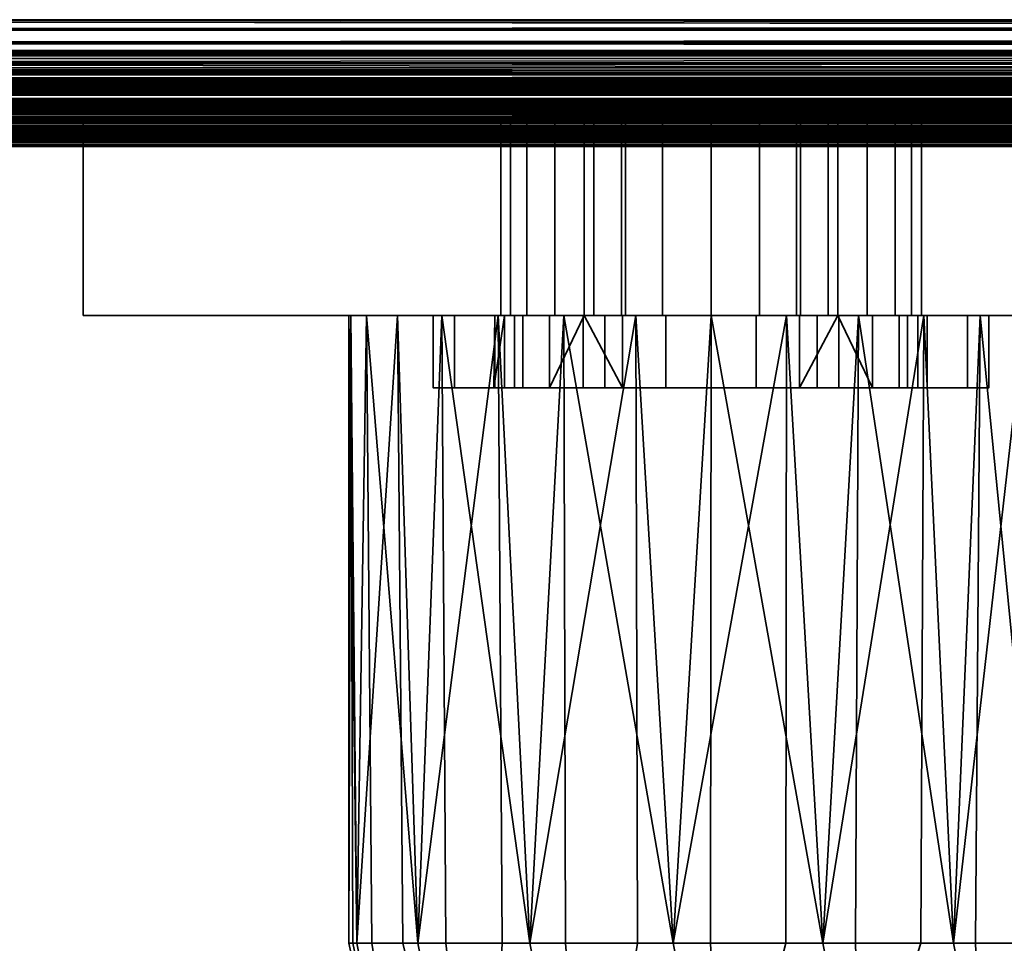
# Model space of a CAD drawing. Header units: millimetres. Extents: x -625 to 3625, y -115 to 71.
# Tile 383 of 656: x 1052 to 1093, y -83 to -45. Entities that reach past the tile are written whole.
import ezdxf

# ---------------------------------------------------------------- set-up
doc = ezdxf.new("R2010")
doc.units = ezdxf.units.MM
doc.layers.add('152', color=7, linetype='Continuous', true_color=0xffffff)

# ---------------------------------------------------------------- blocks, each defined once
blk = doc.blocks.new('UG_SURFACE_083')
at = {"layer": '152', "color": 43, "linetype": 'Continuous', "lineweight": 35}
for points in [[(1016, -49, 2017), (1984, -49, 2017), (1984, 0, 2017), (1016, 0, 2017)], [(1016, -47), (1016, -2), (1984, -2), (1984, -47)], [(1016, -49, 2), (1016, -47), (1984, -47), (1984, -49, 2)], [(1016, -49, 2017), (1055, -49, 1186.5), (1081, -49, 1190)], [(1081, -49, 1190), (1107, -49, 1186.5), (1984, -49, 2017), (1016, -49, 2017)], [(1016, -49, 2), (1081, -49, 948), (1055, -49, 951.5)], [(1055, -49, 951.5), (1055, -49, 1186.5), (1016, -49, 2017), (1016, -49, 2)], [(1107, -49, 951.5), (1081, -49, 948), (1016, -49, 2), (1984, -49, 2)], [(1055, -49, 1186.5), (1055, -57, 1186.5), (1081, -57, 1190), (1081, -49, 1190)], [(1055, -49, 951.5), (1055, -57, 951.5), (1055, -57, 1186.5), (1055, -49, 1186.5)], [(1081, -49, 948), (1081, -57, 948), (1055, -57, 951.5), (1055, -49, 951.5)], [(1072.289, -49, 1011.173), (1072.289, -57, 1011.173), (1073.367, -57, 1007.721), (1073.367, -49, 1007.721)], [(1072.699, -49, 1014.767), (1072.699, -57, 1014.767), (1072.289, -57, 1011.173), (1072.289, -49, 1011.173)], [(1086.25, -49, 1005), (1072.289, -49, 1011.173), (1073.367, -49, 1007.721), (1075.75, -49, 1005)], [(1072.699, -49, 1014.767), (1072.289, -49, 1011.173), (1086.25, -49, 1005)], [(1074.527, -49, 1017.888), (1074.527, -57, 1017.888), (1072.699, -57, 1014.767), (1072.699, -49, 1014.767)], [(1086.25, -49, 1005), (1077.461, -49, 1020.002), (1074.527, -49, 1017.888), (1072.699, -49, 1014.767)], [(1073.367, -49, 1007.721), (1073.367, -57, 1007.721), (1075.75, -57, 1005), (1075.75, -49, 1005)], [(1077.461, -49, 1020.002), (1077.461, -57, 1020.002), (1074.527, -57, 1017.888), (1074.527, -49, 1017.888)], [(1075.75, -49, 1005), (1075.75, -57, 1005), (1075.75, -57, 1004.69)], [(1075.75, -57, 1004.69), (1075.75, -57, 992.5), (1075.75, -49, 992.5), (1075.75, -49, 1005)], [(1075.75, -49, 992.5), (1075.75, -57, 992.5), (1076.15, -57, 990.491), (1076.15, -49, 990.491)], [(1086.25, -49, 992.5), (1075.75, -49, 992.5), (1076.15, -49, 990.491), (1077.288, -49, 988.788)], [(1086.25, -49, 992.5), (1086.25, -49, 1005), (1075.75, -49, 1005), (1075.75, -49, 992.5)], [(1076.15, -49, 990.491), (1076.15, -57, 990.491), (1077.288, -57, 988.788), (1077.288, -49, 988.788)], [(1077.288, -49, 988.788), (1077.288, -57, 988.788), (1078.991, -57, 987.65), (1078.991, -49, 987.65)], [(1084.712, -49, 988.788), (1077.288, -49, 988.788), (1078.991, -49, 987.65)], [(1084.712, -49, 988.788), (1085.85, -49, 990.491), (1086.25, -49, 992.5), (1077.288, -49, 988.788)], [(1081, -49, 1020.75), (1081, -57, 1020.75), (1077.461, -57, 1020.002), (1077.461, -49, 1020.002)], [(1086.25, -49, 1005), (1084.539, -49, 1020.002), (1081, -49, 1020.75), (1077.461, -49, 1020.002)], [(1078.991, -49, 987.65), (1078.991, -57, 987.65), (1081, -57, 987.25), (1081, -49, 987.25)], [(1078.991, -49, 987.65), (1081, -49, 987.25), (1083.009, -49, 987.65), (1084.712, -49, 988.788)], [(1081, -49, 1190), (1081, -57, 1190), (1107, -57, 1186.5), (1107, -49, 1186.5)], [(1107, -49, 951.5), (1107, -57, 951.5), (1081, -57, 948), (1081, -49, 948)], [(1081, -49, 987.25), (1081, -57, 987.25), (1083.009, -57, 987.65), (1083.009, -49, 987.65)], [(1084.539, -49, 1020.002), (1084.539, -57, 1020.002), (1081, -57, 1020.75), (1081, -49, 1020.75)], [(1083.009, -49, 987.65), (1083.009, -57, 987.65), (1084.712, -57, 988.788), (1084.712, -49, 988.788)], [(1087.473, -49, 1017.888), (1087.473, -57, 1017.888), (1084.539, -57, 1020.002), (1084.539, -49, 1020.002)], [(1089.301, -49, 1014.767), (1087.473, -49, 1017.888), (1084.539, -49, 1020.002), (1086.25, -49, 1005)], [(1084.712, -49, 988.788), (1084.712, -57, 988.788), (1085.85, -57, 990.491), (1085.85, -49, 990.491)], [(1085.85, -49, 990.491), (1085.85, -57, 990.491), (1086.25, -57, 992.5), (1086.25, -49, 992.5)], [(1086.25, -49, 1005), (1086.25, -49, 992.5), (1086.25, -57, 992.5), (1086.25, -57, 1004.69)], [(1086.25, -57, 1004.69), (1086.25, -57, 1005), (1086.25, -49, 1005)], [(1086.25, -49, 1005), (1086.25, -57, 1005), (1088.632, -57, 1007.721), (1088.632, -49, 1007.721)], [(1086.25, -49, 1005), (1088.632, -49, 1007.721), (1089.711, -49, 1011.173), (1089.301, -49, 1014.767)], [(1089.301, -49, 1014.767), (1089.301, -57, 1014.767), (1087.473, -57, 1017.888), (1087.473, -49, 1017.888)], [(1088.632, -49, 1007.721), (1088.632, -57, 1007.721), (1089.711, -57, 1011.173), (1089.711, -49, 1011.173)], [(1089.711, -49, 1011.173), (1089.711, -57, 1011.173), (1089.301, -57, 1014.767), (1089.301, -49, 1014.767)], [(1055, -57, 951.5), (1069.5, -57, 993.5), (1069.5, -57, 1014.5)], [(1055, -57, 951.5), (1066.734, -57, 1099.365), (1066, -57, 1104)], [(1055, -57, 951.5), (1070.375, -57, 989.099), (1069.5, -57, 993.5)], [(1066, -57, 1104), (1066.082, -57, 1105.568), (1055, -57, 1186.5), (1055, -57, 951.5)], [(1055, -57, 951.5), (1072.868, -57, 985.368), (1070.375, -57, 989.099)], [(1081, -57, 1190), (1055, -57, 1186.5), (1077.881, -57, 1118.672)], [(1055, -57, 1186.5), (1068.01, -57, 1111.5), (1072.183, -57, 1116.135)], [(1055, -57, 951.5), (1069.853, -57, 1093.963), (1066.734, -57, 1099.365)], [(1055, -57, 951.5), (1076.599, -57, 982.875), (1072.868, -57, 985.368)], [(1072.183, -57, 1116.135), (1077.881, -57, 1118.672), (1055, -57, 1186.5)], [(1055, -57, 951.5), (1074.899, -57, 1090.297), (1069.853, -57, 1093.963)], [(1055, -57, 951.5), (1081, -57, 948), (1081, -57, 982), (1076.599, -57, 982.875)], [(1069.5, -57, 1014.5), (1081, -57, 1089), (1074.899, -57, 1090.297), (1055, -57, 951.5)], [(1066.082, -57, 1105.568), (1068.01, -57, 1111.5), (1055, -57, 1186.5)], [(1066, -57, 1104), (1066.734, -57, 1099.365), (1066.328, -83, 1100.881)], [(1066.082, -57, 1105.568), (1066, -57, 1104), (1066, -83, 1104)], [(1066, -83, 1104), (1066.164, -83, 1105.559), (1066.082, -57, 1105.568)], [(1066.328, -83, 1100.881), (1066, -83, 1104), (1066, -57, 1104)], [(1068.01, -57, 1111.5), (1066.082, -57, 1105.568), (1066.328, -83, 1107.119)], [(1066.082, -57, 1105.568), (1066.164, -83, 1105.559), (1066.328, -83, 1107.119)], [(1066.734, -57, 1099.365), (1066.959, -83, 1099.465), (1066.328, -83, 1100.881)], [(1066.328, -83, 1107.119), (1068.234, -83, 1111.4), (1068.01, -57, 1111.5)], [(1066.734, -57, 1099.365), (1069.853, -57, 1093.963), (1068.865, -83, 1095.183)], [(1068.865, -83, 1095.183), (1066.959, -83, 1099.465), (1066.734, -57, 1099.365)], [(1072.183, -57, 1116.135), (1068.01, -57, 1111.5), (1068.865, -83, 1112.817)], [(1068.01, -57, 1111.5), (1068.234, -83, 1111.4), (1068.865, -83, 1112.817)], [(1069.853, -57, 1093.963), (1070.017, -83, 1094.146), (1068.865, -83, 1095.183)], [(1068.865, -83, 1112.817), (1072.348, -83, 1115.953), (1072.183, -57, 1116.135)], [(1081, -57, 1089), (1069.5, -57, 1014.5), (1070.375, -57, 1018.901)], [(1069.5, -57, 1014.5), (1069.5, -60, 1014.5), (1070.375, -60, 1018.901), (1070.375, -57, 1018.901)], [(1069.5, -57, 993.5), (1069.5, -60, 993.5), (1069.5, -60, 1014.5), (1069.5, -57, 1014.5)], [(1070.375, -57, 989.099), (1070.375, -60, 989.099), (1069.5, -60, 993.5), (1069.5, -57, 993.5)], [(1069.853, -57, 1093.963), (1074.899, -57, 1090.297), (1073.5, -83, 1091.01)], [(1073.5, -83, 1091.01), (1070.017, -83, 1094.146), (1069.853, -57, 1093.963)], [(1070.375, -57, 1018.901), (1072.868, -57, 1022.632), (1081, -57, 1089)], [(1070.375, -57, 1018.901), (1070.375, -60, 1018.901), (1072.868, -60, 1022.632), (1072.868, -57, 1022.632)], [(1072.868, -57, 985.368), (1072.868, -60, 985.368), (1070.375, -60, 989.099), (1070.375, -57, 989.099)], [(1072.441, -57, 1009.219), (1072.049, -57, 1012.941), (1072, -60, 1012)], [(1072.049, -57, 1012.941), (1072.049, -60, 1012.941), (1072, -60, 1012)], [(1072, -60, 1012), (1072.441, -60, 1009.219), (1072.441, -57, 1009.219)], [(1073.206, -57, 1016.5), (1073.206, -60, 1016.5), (1072.049, -60, 1012.941), (1072.049, -57, 1012.941)], [(1072.049, -57, 1012.941), (1072.289, -57, 1011.173), (1072.699, -57, 1014.767)], [(1072.699, -57, 1014.767), (1073.206, -57, 1016.5), (1072.049, -57, 1012.941)], [(1072.289, -57, 1011.173), (1072.049, -57, 1012.941), (1072.441, -57, 1009.219)], [(1077.881, -57, 1118.672), (1072.183, -57, 1116.135), (1073.5, -83, 1116.99)], [(1072.183, -57, 1116.135), (1072.348, -83, 1115.953), (1073.5, -83, 1116.99)], [(1072.441, -57, 1009.219), (1073.367, -57, 1007.721), (1072.289, -57, 1011.173)], [(1072.441, -57, 1009.219), (1072.441, -60, 1009.219), (1074.312, -60, 1005.978), (1074.312, -57, 1005.978)], [(1073.367, -57, 1007.721), (1072.441, -57, 1009.219), (1074.312, -57, 1005.978)], [(1073.206, -57, 1016.5), (1072.699, -57, 1014.767), (1074.527, -57, 1017.888)], [(1081, -57, 1089), (1072.868, -57, 1022.632), (1076.599, -57, 1025.125)], [(1072.868, -57, 1022.632), (1072.868, -60, 1022.632), (1076.599, -60, 1025.125), (1076.599, -57, 1025.125)], [(1076.599, -57, 982.875), (1076.599, -60, 982.875), (1072.868, -60, 985.368), (1072.868, -57, 985.368)], [(1075.71, -57, 1019.281), (1075.71, -60, 1019.281), (1073.206, -60, 1016.5), (1073.206, -57, 1016.5)], [(1074.527, -57, 1017.888), (1075.71, -57, 1019.281), (1073.206, -57, 1016.5)], [(1074.312, -57, 1005.978), (1075.75, -57, 1004.69), (1075.75, -57, 1005), (1073.367, -57, 1007.721)], [(1074.899, -57, 1090.297), (1074.975, -83, 1090.53), (1073.5, -83, 1091.01)], [(1073.5, -83, 1116.99), (1077.957, -83, 1118.439), (1077.881, -57, 1118.672)], [(1074.312, -60, 1005.978), (1077.339, -60, 1003.778), (1075.75, -57, 1004.69)], [(1075.75, -57, 1004.69), (1074.312, -57, 1005.978), (1074.312, -60, 1005.978)], [(1075.71, -57, 1019.281), (1074.527, -57, 1017.888), (1077.461, -57, 1020.002)], [(1074.899, -57, 1090.297), (1081, -57, 1089), (1079.432, -83, 1089.082)], [(1079.432, -83, 1089.082), (1074.975, -83, 1090.53), (1074.899, -57, 1090.297)], [(1079.129, -57, 1020.803), (1079.129, -60, 1020.803), (1075.71, -60, 1019.281), (1075.71, -57, 1019.281)], [(1077.461, -57, 1020.002), (1079.129, -57, 1020.803), (1075.71, -57, 1019.281)], [(1077.339, -60, 1003.778), (1077.339, -57, 1003.778), (1075.75, -57, 1004.69)], [(1075.75, -57, 992.5), (1081, -57, 987.25), (1078.991, -57, 987.65), (1077.288, -57, 988.788)], [(1077.288, -57, 988.788), (1076.15, -57, 990.491), (1075.75, -57, 992.5)], [(1075.75, -57, 992.5), (1075.75, -57, 1004.69), (1077.339, -57, 1003.778)], [(1075.75, -57, 992.5), (1077.339, -57, 1003.778), (1081, -57, 1003), (1081, -57, 987.25)], [(1076.599, -57, 1025.125), (1081, -57, 1026), (1081, -57, 1089)], [(1076.599, -57, 1025.125), (1076.599, -60, 1025.125), (1081, -60, 1026), (1081, -57, 1026)], [(1081, -57, 982), (1081, -60, 982), (1076.599, -60, 982.875), (1076.599, -57, 982.875)], [(1077.339, -57, 1003.778), (1077.339, -60, 1003.778), (1081, -60, 1003), (1081, -57, 1003)], [(1079.129, -57, 1020.803), (1077.461, -57, 1020.002), (1081, -57, 1020.75)], [(1077.881, -57, 1118.672), (1084.119, -57, 1118.672), (1107, -57, 1186.5), (1081, -57, 1190)], [(1084.119, -57, 1118.672), (1077.881, -57, 1118.672), (1079.432, -83, 1118.918)], [(1077.881, -57, 1118.672), (1077.957, -83, 1118.439), (1079.432, -83, 1118.918)], [(1082.871, -57, 1020.803), (1082.871, -60, 1020.803), (1079.129, -60, 1020.803), (1079.129, -57, 1020.803)], [(1081, -57, 1020.75), (1082.871, -57, 1020.803), (1079.129, -57, 1020.803)], [(1081, -57, 1089), (1080.974, -83, 1089.244), (1079.432, -83, 1089.082)], [(1079.432, -83, 1118.918), (1084.093, -83, 1118.428), (1084.119, -57, 1118.672)], [(1085.635, -83, 1089.734), (1080.974, -83, 1089.244), (1081, -57, 1089)], [(1087.101, -57, 1090.297), (1081, -57, 1089), (1081, -57, 1026), (1085.401, -57, 1025.125)], [(1085.401, -57, 982.875), (1081, -57, 982), (1081, -57, 948), (1107, -57, 951.5)], [(1081, -57, 1026), (1081, -60, 1026), (1085.401, -60, 1025.125), (1085.401, -57, 1025.125)], [(1085.401, -57, 982.875), (1085.401, -60, 982.875), (1081, -60, 982), (1081, -57, 982)], [(1081, -57, 1089), (1087.101, -57, 1090.297), (1085.635, -83, 1089.734)], [(1081, -57, 1003), (1081, -60, 1003), (1084.661, -60, 1003.778), (1084.661, -57, 1003.778)], [(1082.871, -57, 1020.803), (1081, -57, 1020.75), (1084.539, -57, 1020.002)], [(1081, -57, 987.25), (1081, -57, 1003), (1084.661, -57, 1003.778), (1086.25, -57, 992.5)], [(1084.712, -57, 988.788), (1083.009, -57, 987.65), (1081, -57, 987.25), (1086.25, -57, 992.5)], [(1086.29, -57, 1019.281), (1086.29, -60, 1019.281), (1082.871, -60, 1020.803), (1082.871, -57, 1020.803)], [(1086.29, -57, 1019.281), (1082.871, -57, 1020.803), (1084.539, -57, 1020.002)], [(1084.119, -57, 1118.672), (1084.093, -83, 1118.428), (1085.635, -83, 1118.266)], [(1107, -57, 1186.5), (1084.119, -57, 1118.672), (1089.817, -57, 1116.135)], [(1089.817, -57, 1116.135), (1084.119, -57, 1118.672), (1085.635, -83, 1118.266)], [(1084.539, -57, 1020.002), (1087.473, -57, 1017.888), (1086.29, -57, 1019.281)], [(1086.25, -57, 1004.69), (1084.661, -60, 1003.778), (1087.688, -60, 1005.978)], [(1086.25, -57, 1004.69), (1084.661, -57, 1003.778), (1084.661, -60, 1003.778)], [(1084.661, -57, 1003.778), (1086.25, -57, 1004.69), (1086.25, -57, 992.5)], [(1086.25, -57, 992.5), (1085.85, -57, 990.491), (1084.712, -57, 988.788)], [(1107, -57, 951.5), (1089.132, -57, 985.368), (1085.401, -57, 982.875)], [(1085.401, -57, 1025.125), (1089.132, -57, 1022.632), (1087.101, -57, 1090.297)], [(1085.401, -57, 1025.125), (1085.401, -60, 1025.125), (1089.132, -60, 1022.632), (1089.132, -57, 1022.632)], [(1089.132, -57, 985.368), (1089.132, -60, 985.368), (1085.401, -60, 982.875), (1085.401, -57, 982.875)], [(1087.101, -57, 1090.297), (1086.978, -83, 1090.51), (1085.635, -83, 1089.734)], [(1085.635, -83, 1118.266), (1089.694, -83, 1115.923), (1089.817, -57, 1116.135)], [(1087.688, -60, 1005.978), (1087.688, -57, 1005.978), (1086.25, -57, 1004.69)], [(1088.632, -57, 1007.721), (1086.25, -57, 1005), (1086.25, -57, 1004.69), (1087.688, -57, 1005.978)], [(1088.794, -57, 1016.5), (1088.794, -60, 1016.5), (1086.29, -60, 1019.281), (1086.29, -57, 1019.281)], [(1088.794, -57, 1016.5), (1086.29, -57, 1019.281), (1087.473, -57, 1017.888)], [(1091.037, -83, 1092.853), (1086.978, -83, 1090.51), (1087.101, -57, 1090.297)], [(1107, -57, 951.5), (1087.101, -57, 1090.297), (1091.625, -57, 1018.901), (1092.5, -57, 1014.5)], [(1087.101, -57, 1090.297), (1089.132, -57, 1022.632), (1091.625, -57, 1018.901)], [(1107, -57, 951.5), (1092.147, -57, 1093.963), (1087.101, -57, 1090.297)], [(1087.101, -57, 1090.297), (1092.147, -57, 1093.963), (1091.037, -83, 1092.853)], [(1087.473, -57, 1017.888), (1089.301, -57, 1014.767), (1088.794, -57, 1016.5)], [(1087.688, -57, 1005.978), (1087.688, -60, 1005.978), (1089.56, -60, 1009.219), (1089.56, -57, 1009.219)], [(1087.688, -57, 1005.978), (1089.56, -57, 1009.219), (1088.632, -57, 1007.721)], [(1089.711, -57, 1011.173), (1088.632, -57, 1007.721), (1089.56, -57, 1009.219)], [(1089.951, -57, 1012.941), (1089.951, -60, 1012.941), (1088.794, -60, 1016.5), (1088.794, -57, 1016.5)], [(1089.951, -57, 1012.941), (1088.794, -57, 1016.5), (1089.301, -57, 1014.767)], [(1091.625, -57, 989.099), (1089.132, -57, 985.368), (1107, -57, 951.5)], [(1089.132, -57, 1022.632), (1089.132, -60, 1022.632), (1091.625, -60, 1018.901), (1091.625, -57, 1018.901)], [(1091.625, -57, 989.099), (1091.625, -60, 989.099), (1089.132, -60, 985.368), (1089.132, -57, 985.368)], [(1089.301, -57, 1014.767), (1089.711, -57, 1011.173), (1089.951, -57, 1012.941)], [(1089.56, -57, 1009.219), (1089.56, -60, 1009.219), (1089.951, -60, 1012.941), (1089.951, -57, 1012.941)], [(1089.56, -57, 1009.219), (1089.951, -57, 1012.941), (1089.711, -57, 1011.173)], [(1089.817, -57, 1116.135), (1089.694, -83, 1115.923), (1091.037, -83, 1115.147)], [(1089.817, -57, 1116.135), (1093.99, -57, 1111.5), (1107, -57, 1186.5)], [(1093.99, -57, 1111.5), (1089.817, -57, 1116.135), (1091.037, -83, 1115.147)], [(1092.147, -57, 1093.963), (1091.949, -83, 1094.107), (1091.037, -83, 1092.853)], [(1091.037, -83, 1115.147), (1093.792, -83, 1111.356), (1093.99, -57, 1111.5)], [(1092.5, -57, 993.5), (1091.625, -57, 989.099), (1107, -57, 951.5)], [(1091.625, -57, 1018.901), (1091.625, -60, 1018.901), (1092.5, -60, 1014.5), (1092.5, -57, 1014.5)], [(1092.5, -57, 993.5), (1092.5, -60, 993.5), (1091.625, -60, 989.099), (1091.625, -57, 989.099)], [(1094.703, -83, 1097.899), (1091.949, -83, 1094.107), (1092.147, -57, 1093.963)], [(1095.266, -57, 1099.365), (1092.147, -57, 1093.963), (1107, -57, 951.5)], [(1092.147, -57, 1093.963), (1095.266, -57, 1099.365), (1094.703, -83, 1097.899)], [(1092.5, -57, 1014.5), (1092.5, -57, 993.5), (1107, -57, 951.5)], [(1092.5, -57, 1014.5), (1092.5, -60, 1014.5), (1092.5, -60, 993.5), (1092.5, -57, 993.5)], [(1069.5, -60, 1014.5), (1069.5, -60, 993.5), (1072.441, -60, 1009.219), (1072, -60, 1012)], [(1072, -60, 1012), (1072.049, -60, 1012.941), (1069.5, -60, 1014.5)], [(1069.5, -60, 993.5), (1074.312, -60, 1005.978), (1072.441, -60, 1009.219)], [(1072.049, -60, 1012.941), (1073.206, -60, 1016.5), (1070.375, -60, 1018.901), (1069.5, -60, 1014.5)], [(1077.339, -60, 1003.778), (1074.312, -60, 1005.978), (1069.5, -60, 993.5), (1070.375, -60, 989.099)], [(1072.868, -60, 1022.632), (1070.375, -60, 1018.901), (1073.206, -60, 1016.5), (1075.71, -60, 1019.281)], [(1081, -60, 1003), (1077.339, -60, 1003.778), (1070.375, -60, 989.099), (1072.868, -60, 985.368)], [(1076.599, -60, 1025.125), (1072.868, -60, 1022.632), (1075.71, -60, 1019.281), (1079.129, -60, 1020.803)], [(1072.868, -60, 985.368), (1076.599, -60, 982.875), (1081, -60, 982), (1081, -60, 1003)], [(1081, -60, 1026), (1076.599, -60, 1025.125), (1079.129, -60, 1020.803)], [(1079.129, -60, 1020.803), (1082.871, -60, 1020.803), (1085.401, -60, 1025.125), (1081, -60, 1026)], [(1081, -60, 1003), (1085.401, -60, 982.875), (1089.132, -60, 985.368)], [(1081, -60, 1003), (1081, -60, 982), (1085.401, -60, 982.875)], [(1089.132, -60, 985.368), (1091.625, -60, 989.099), (1084.661, -60, 1003.778), (1081, -60, 1003)], [(1082.871, -60, 1020.803), (1086.29, -60, 1019.281), (1089.132, -60, 1022.632), (1085.401, -60, 1025.125)], [(1087.688, -60, 1005.978), (1084.661, -60, 1003.778), (1091.625, -60, 989.099), (1092.5, -60, 993.5)], [(1086.29, -60, 1019.281), (1088.794, -60, 1016.5), (1091.625, -60, 1018.901), (1089.132, -60, 1022.632)], [(1089.56, -60, 1009.219), (1087.688, -60, 1005.978), (1092.5, -60, 993.5)], [(1092.5, -60, 1014.5), (1091.625, -60, 1018.901), (1088.794, -60, 1016.5), (1089.951, -60, 1012.941)], [(1092.5, -60, 993.5), (1092.5, -60, 1014.5), (1089.951, -60, 1012.941), (1089.56, -60, 1009.219)], [(1069.348, -98.182, 1100.881), (1069.348, -98.182, 1107.119), (1066, -83, 1104)], [(1069.348, -98.182, 1107.119), (1066.164, -83, 1105.559), (1066, -83, 1104)], [(1066, -83, 1104), (1066.328, -83, 1100.881), (1069.348, -98.182, 1100.881)], [(1069.348, -98.182, 1107.119), (1066.328, -83, 1107.119), (1066.164, -83, 1105.559)], [(1069.348, -98.182, 1100.881), (1066.328, -83, 1100.881), (1066.959, -83, 1099.465)], [(1068.234, -83, 1111.4), (1066.328, -83, 1107.119), (1069.348, -98.182, 1107.119), (1071.692, -97.211, 1112.817)], [(1066.959, -83, 1099.465), (1068.865, -83, 1095.183), (1071.692, -97.211, 1095.183), (1069.348, -98.182, 1100.881)], [(1071.692, -97.211, 1112.817), (1068.865, -83, 1112.817), (1068.234, -83, 1111.4)], [(1071.692, -97.211, 1095.183), (1068.865, -83, 1095.183), (1070.017, -83, 1094.146)], [(1072.348, -83, 1115.953), (1068.865, -83, 1112.817), (1071.692, -97.211, 1112.817)], [(1070.017, -83, 1094.146), (1073.5, -83, 1091.01), (1075.974, -95.437, 1091.01), (1071.692, -97.211, 1095.183)], [(1071.692, -97.211, 1112.817), (1075.974, -95.437, 1116.99), (1073.5, -83, 1116.99), (1072.348, -83, 1115.953)], [(1075.974, -95.437, 1091.01), (1073.5, -83, 1091.01), (1074.975, -83, 1090.53)], [(1077.957, -83, 1118.439), (1073.5, -83, 1116.99), (1075.974, -95.437, 1116.99)], [(1074.975, -83, 1090.53), (1079.432, -83, 1089.082), (1081.454, -93.167, 1089.082), (1075.974, -95.437, 1091.01)], [(1075.974, -95.437, 1116.99), (1081.454, -93.167, 1118.918), (1079.432, -83, 1118.918), (1077.957, -83, 1118.439)], [(1081.454, -93.167, 1089.082), (1079.432, -83, 1089.082), (1080.974, -83, 1089.244)], [(1084.093, -83, 1118.428), (1079.432, -83, 1118.918), (1081.454, -93.167, 1118.918)], [(1080.974, -83, 1089.244), (1085.635, -83, 1089.734), (1087.185, -90.793, 1089.734), (1081.454, -93.167, 1089.082)], [(1081.454, -93.167, 1118.918), (1087.185, -90.793, 1118.266), (1085.635, -83, 1118.266), (1084.093, -83, 1118.428)], [(1087.185, -90.793, 1089.734), (1085.635, -83, 1089.734), (1086.978, -83, 1090.51)], [(1089.694, -83, 1115.923), (1085.635, -83, 1118.266), (1087.185, -90.793, 1118.266)], [(1086.978, -83, 1090.51), (1091.037, -83, 1092.853), (1092.176, -88.726, 1092.853), (1087.185, -90.793, 1089.734)], [(1087.185, -90.793, 1118.266), (1092.176, -88.726, 1115.147), (1091.037, -83, 1115.147), (1089.694, -83, 1115.923)], [(1092.176, -88.726, 1092.853), (1091.037, -83, 1092.853), (1091.949, -83, 1094.107)], [(1093.792, -83, 1111.356), (1091.037, -83, 1115.147), (1092.176, -88.726, 1115.147), (1095.563, -87.323, 1110.101)], [(1091.949, -83, 1094.107), (1094.703, -83, 1097.899), (1095.563, -87.323, 1097.899), (1092.176, -88.726, 1092.853)]]:
    blk.add_3dface(points, dxfattribs=at)
blk = doc.blocks.new('UG_SURFACE_093')
at = {"layer": '152', "color": 41, "linetype": 'Continuous', "lineweight": 35}
for points in [[(2102.25, -49.75, 2135.75), (2102.25, -34.75, 2135.75), (897.75, -34.75, 2135.75), (897.75, -49.75, 2135.75)], [(2032.25, -34.75, 2065.75), (2032.25, -49.75, 2065.75), (967.75, -49.75, 2065.75), (967.75, -34.75, 2065.75)], [(2032.25, -49.75, 2065.75), (2102.25, -49.75, 2135.75), (897.75, -49.75, 2135.75), (967.75, -49.75, 2065.75)]]:
    blk.add_3dface(points, dxfattribs=at)
blk = doc.blocks.new('UG_SURFACE_094')
at = {"layer": '152', "color": 14, "linetype": 'Continuous', "lineweight": 35}
for points in [[(2107.25, -46.75, 2140.75), (2107.25, -31, 2140.75), (892.75, -31, 2140.75), (892.75, -46.75, 2140.75)], [(897.75, -31, 2135.75), (2102.25, -31, 2135.75), (2102.25, -49.75, 2135.75), (897.75, -49.75, 2135.75)], [(2107.25, -46.75, 2140.75), (892.75, -46.75, 2140.75), (892.781, -46.983, 2140.719)], [(892.781, -46.983, 2140.719), (2107.227, -46.987, 2140.727), (2107.25, -46.75, 2140.75)], [(2107.195, -47.321, 2140.695), (892.781, -46.983, 2140.719), (892.855, -47.535, 2140.646)], [(2107.195, -47.321, 2140.695), (2107.227, -46.987, 2140.727), (892.781, -46.983, 2140.719)], [(2107.195, -47.321, 2140.695), (892.855, -47.535, 2140.646), (892.972, -47.822, 2140.528)], [(892.972, -47.822, 2140.528), (2107.028, -47.826, 2140.528), (2107.195, -47.321, 2140.695)], [(2107.028, -47.826, 2140.528), (892.972, -47.822, 2140.528), (893.137, -48.223, 2140.363)], [(2106.954, -48.049, 2140.454), (2107.028, -47.826, 2140.528), (893.137, -48.223, 2140.363)], [(2106.954, -48.049, 2140.454), (893.137, -48.223, 2140.363), (893.431, -48.592, 2140.069)], [(893.431, -48.592, 2140.069), (2106.576, -48.607, 2140.076), (2106.954, -48.049, 2140.454)], [(2106.46, -48.779, 2139.96), (893.431, -48.592, 2140.069), (893.729, -48.967, 2139.771)], [(2106.46, -48.779, 2139.96), (2106.576, -48.607, 2140.076), (893.431, -48.592, 2140.069)], [(2106.46, -48.779, 2139.96), (893.729, -48.967, 2139.771), (894.104, -49.192, 2139.396)], [(894.104, -49.192, 2139.396), (2105.897, -49.206, 2139.397), (2106.46, -48.779, 2139.96)], [(2105.897, -49.206, 2139.397), (894.104, -49.192, 2139.396), (894.743, -49.576, 2138.757)], [(2105.61, -49.424, 2139.11), (2105.897, -49.206, 2139.397), (894.743, -49.576, 2138.757)], [(2105.61, -49.424, 2139.11), (894.743, -49.576, 2138.757), (894.886, -49.601, 2138.614)], [(894.886, -49.601, 2138.614), (2105.107, -49.545, 2138.607), (2105.61, -49.424, 2139.11)], [(2105.107, -49.545, 2138.607), (894.886, -49.601, 2138.614), (895.75, -49.75, 2137.75)], [(895.75, -49.75, 2137.75), (2104.25, -49.75, 2137.75), (2105.107, -49.545, 2138.607)], [(2102.25, -49.75, 2135.75), (2104.25, -49.75, 2137.75), (895.75, -49.75, 2137.75), (897.75, -49.75, 2135.75)]]:
    blk.add_3dface(points, dxfattribs=at)
blk = doc.blocks.new('UG_SURFACE_095')
at = {"layer": '152', "color": 14, "linetype": 'Continuous', "lineweight": 35}
for points in [[(2027.25, -8.5, 2060.75), (2027.25, -46.75, 2060.75), (972.75, -46.75, 2060.75), (972.75, -8.5, 2060.75)], [(2032.25, -49.75, 2065.75), (2032.25, -34.75, 2065.75), (967.75, -34.75, 2065.75), (967.75, -49.75, 2065.75)], [(972.695, -47.321, 2060.805), (2027.25, -46.75, 2060.75), (2027.354, -47.535, 2060.854)], [(972.695, -47.321, 2060.805), (972.75, -46.75, 2060.75), (2027.25, -46.75, 2060.75)], [(972.454, -48.049, 2061.046), (972.602, -47.602, 2060.898), (2027.385, -47.61, 2060.885)], [(972.454, -48.049, 2061.046), (2027.385, -47.61, 2060.885), (2027.637, -48.223, 2061.136)], [(2027.354, -47.535, 2060.854), (972.602, -47.602, 2060.898), (972.695, -47.321, 2060.805)], [(2027.354, -47.535, 2060.854), (2027.385, -47.61, 2060.885), (972.602, -47.602, 2060.898)], [(2027.637, -48.223, 2061.136), (972.229, -48.382, 2061.271), (972.454, -48.049, 2061.046)], [(971.96, -48.779, 2061.54), (972.229, -48.382, 2061.271), (2027.766, -48.386, 2061.266)], [(971.96, -48.779, 2061.54), (2027.766, -48.386, 2061.266), (2028.229, -48.967, 2061.729)], [(2027.637, -48.223, 2061.136), (2027.766, -48.386, 2061.266), (972.229, -48.382, 2061.271)], [(2028.229, -48.967, 2061.729), (971.612, -49.043, 2061.888), (971.96, -48.779, 2061.54)], [(971.11, -49.424, 2062.39), (971.612, -49.043, 2061.888), (2028.38, -49.058, 2061.88)], [(971.11, -49.424, 2062.39), (2028.38, -49.058, 2061.88), (2029.166, -49.53, 2062.666)], [(2028.229, -48.967, 2061.729), (2028.38, -49.058, 2061.88), (971.612, -49.043, 2061.888)], [(969.75, -49.75, 2063.75), (969.983, -49.694, 2063.517), (2030.014, -49.709, 2063.514)], [(2030.014, -49.709, 2063.514), (2030.25, -49.75, 2063.75), (969.75, -49.75, 2063.75)], [(2029.243, -49.576, 2062.743), (969.983, -49.694, 2063.517), (970.832, -49.491, 2062.668)], [(2029.243, -49.576, 2062.743), (2030.014, -49.709, 2063.514), (969.983, -49.694, 2063.517)], [(2029.166, -49.53, 2062.666), (970.832, -49.491, 2062.668), (971.11, -49.424, 2062.39)], [(970.832, -49.491, 2062.668), (2029.166, -49.53, 2062.666), (2029.243, -49.576, 2062.743)], [(2030.25, -49.75, 2063.75), (2032.25, -49.75, 2065.75), (967.75, -49.75, 2065.75), (969.75, -49.75, 2063.75)]]:
    blk.add_3dface(points, dxfattribs=at)
blk = doc.blocks.new('UG_SURFACE_096')
at = {"layer": '152', "color": 7, "linetype": 'Continuous', "lineweight": 35}
for points in [[(972.75, -8.75, 2060.75), (972.75, -46.75, 2060.75), (2027.25, -46.75, 2060.75), (2027.25, -8.75, 2060.75)], [(2027, -8.75, 2060.5), (2027, -46.75, 2060.5), (973, -46.75, 2060.5), (973, -8.75, 2060.5)], [(2107.5, -46.75, 2141), (2107.5, -31, 2141), (892.5, -31, 2141), (892.5, -46.75, 2141)], [(892.75, -46.75, 2140.75), (892.75, -31, 2140.75), (2107.25, -31, 2140.75), (2107.25, -46.75, 2140.75)], [(2107.44, -47.369, 2140.941), (892.5, -46.75, 2141), (892.613, -47.6, 2140.887)], [(2107.44, -47.369, 2140.941), (2107.5, -46.75, 2141), (892.5, -46.75, 2141)], [(892.75, -46.75, 2140.75), (2107.25, -46.75, 2140.75), (2107.195, -47.321, 2140.695)], [(892.855, -47.535, 2140.646), (892.75, -46.75, 2140.75), (2107.195, -47.321, 2140.695)], [(2027.354, -47.535, 2060.854), (972.75, -46.75, 2060.75), (972.695, -47.321, 2060.805)], [(2027.354, -47.535, 2060.854), (2027.25, -46.75, 2060.75), (972.75, -46.75, 2060.75)], [(972.941, -47.369, 2060.56), (2027, -46.75, 2060.5), (2027.113, -47.6, 2060.613)], [(972.941, -47.369, 2060.56), (973, -46.75, 2060.5), (2027, -46.75, 2060.5)], [(2107.44, -47.369, 2140.941), (892.613, -47.6, 2140.887), (892.672, -47.743, 2140.828)], [(892.672, -47.743, 2140.828), (2107.318, -47.738, 2140.818), (2107.44, -47.369, 2140.941)], [(892.978, -47.837, 2140.522), (892.855, -47.535, 2140.646), (2107.195, -47.321, 2140.695)], [(2107.195, -47.321, 2140.695), (2107.023, -47.842, 2140.523), (892.978, -47.837, 2140.522)], [(972.695, -47.321, 2060.805), (972.523, -47.842, 2060.977), (2027.478, -47.837, 2060.978)], [(972.679, -48.158, 2060.821), (972.84, -47.673, 2060.66), (2027.146, -47.681, 2060.646)], [(972.679, -48.158, 2060.821), (2027.146, -47.681, 2060.646), (2027.419, -48.346, 2060.919)], [(972.695, -47.321, 2060.805), (2027.478, -47.837, 2060.978), (2027.354, -47.535, 2060.854)], [(2027.113, -47.6, 2060.613), (972.84, -47.673, 2060.66), (972.941, -47.369, 2060.56)], [(2027.113, -47.6, 2060.613), (2027.146, -47.681, 2060.646), (972.84, -47.673, 2060.66)], [(2107.318, -47.738, 2140.818), (892.672, -47.743, 2140.828), (892.919, -48.346, 2140.581)], [(2107.179, -48.158, 2140.679), (2107.318, -47.738, 2140.818), (892.919, -48.346, 2140.581)], [(893.137, -48.223, 2140.363), (892.978, -47.837, 2140.522), (2107.023, -47.842, 2140.523)], [(893.137, -48.223, 2140.363), (2107.023, -47.842, 2140.523), (2106.954, -48.049, 2140.454)], [(2106.954, -48.049, 2140.454), (2106.46, -48.779, 2139.96), (893.137, -48.223, 2140.363)], [(2028.138, -48.853, 2061.638), (972.454, -48.049, 2061.046), (971.96, -48.779, 2061.54)], [(2027.637, -48.223, 2061.136), (972.523, -47.842, 2060.977), (972.454, -48.049, 2061.046)], [(972.454, -48.049, 2061.046), (2028.138, -48.853, 2061.638), (2027.637, -48.223, 2061.136)], [(2027.637, -48.223, 2061.136), (2027.478, -47.837, 2060.978), (972.523, -47.842, 2060.977)], [(2107.179, -48.158, 2140.679), (892.919, -48.346, 2140.581), (893.141, -48.625, 2140.359)], [(893.137, -48.223, 2140.363), (2106.46, -48.779, 2139.96), (2106.365, -48.851, 2139.865)], [(2106.365, -48.851, 2139.865), (893.638, -48.853, 2139.862), (893.137, -48.223, 2140.363)], [(893.141, -48.625, 2140.359), (2106.859, -48.63, 2140.359), (2107.179, -48.158, 2140.679)], [(972.144, -48.948, 2061.356), (972.435, -48.518, 2061.064), (2027.559, -48.522, 2061.059)], [(972.144, -48.948, 2061.356), (2027.559, -48.522, 2061.059), (2028.061, -49.152, 2061.561)], [(2027.419, -48.346, 2060.919), (972.435, -48.518, 2061.064), (972.679, -48.158, 2060.821)], [(2027.419, -48.346, 2060.919), (2027.559, -48.522, 2061.059), (972.435, -48.518, 2061.064)], [(2106.644, -48.948, 2140.144), (893.141, -48.625, 2140.359), (893.561, -49.152, 2139.939)], [(2106.644, -48.948, 2140.144), (2106.859, -48.63, 2140.359), (893.141, -48.625, 2140.359)], [(893.638, -48.853, 2139.862), (2106.365, -48.851, 2139.865), (2105.61, -49.424, 2139.11)], [(893.729, -48.967, 2139.771), (893.638, -48.853, 2139.862), (2105.61, -49.424, 2139.11)], [(2028.229, -48.967, 2061.729), (971.865, -48.851, 2061.635), (971.11, -49.424, 2062.39)], [(971.96, -48.779, 2061.54), (971.865, -48.851, 2061.635), (2028.138, -48.853, 2061.638)], [(2028.229, -48.967, 2061.729), (2028.138, -48.853, 2061.638), (971.865, -48.851, 2061.635)], [(2106.644, -48.948, 2140.144), (893.561, -49.152, 2139.939), (893.853, -49.328, 2139.647)], [(893.729, -48.967, 2139.771), (2105.61, -49.424, 2139.11), (2105.348, -49.487, 2138.848)], [(2105.348, -49.487, 2138.848), (894.651, -49.521, 2138.849), (893.729, -48.967, 2139.771)], [(893.853, -49.328, 2139.647), (2106.143, -49.328, 2139.643), (2106.644, -48.948, 2140.144)], [(2106.143, -49.328, 2139.643), (893.853, -49.328, 2139.647), (894.659, -49.811, 2138.841)], [(2105.723, -49.647, 2139.223), (2106.143, -49.328, 2139.643), (894.659, -49.811, 2138.841)], [(971.11, -49.424, 2062.39), (2029.15, -49.521, 2062.651), (2028.229, -48.967, 2061.729)], [(971.223, -49.647, 2062.277), (971.767, -49.234, 2061.733), (2028.225, -49.251, 2061.725)], [(971.223, -49.647, 2062.277), (2028.225, -49.251, 2061.725), (2029.076, -49.761, 2062.576)], [(2028.061, -49.152, 2061.561), (971.767, -49.234, 2061.733), (972.144, -48.948, 2061.356)], [(2028.061, -49.152, 2061.561), (2028.225, -49.251, 2061.725), (971.767, -49.234, 2061.733)], [(894.743, -49.576, 2138.757), (894.651, -49.521, 2138.849), (2105.348, -49.487, 2138.848)], [(2105.723, -49.647, 2139.223), (894.659, -49.811, 2138.841), (894.747, -49.827, 2138.753)], [(895.75, -49.75, 2137.75), (894.743, -49.576, 2138.757), (2105.348, -49.487, 2138.848)], [(894.747, -49.827, 2138.753), (2105.245, -49.762, 2138.745), (2105.723, -49.647, 2139.223)], [(2105.348, -49.487, 2138.848), (2104.25, -49.75, 2137.75), (895.75, -49.75, 2137.75)], [(2029.243, -49.576, 2062.743), (970.848, -49.487, 2062.652), (969.75, -49.75, 2063.75)], [(969.75, -49.75, 2063.75), (2030.25, -49.75, 2063.75), (2029.243, -49.576, 2062.743)], [(2029.159, -49.811, 2062.659), (970.003, -49.939, 2063.497), (970.922, -49.719, 2062.578)], [(971.11, -49.424, 2062.39), (970.848, -49.487, 2062.652), (2029.15, -49.521, 2062.651)], [(2029.243, -49.576, 2062.743), (2029.15, -49.521, 2062.651), (970.848, -49.487, 2062.652)], [(2029.076, -49.761, 2062.576), (970.922, -49.719, 2062.578), (971.223, -49.647, 2062.277)], [(970.922, -49.719, 2062.578), (2029.076, -49.761, 2062.576), (2029.159, -49.811, 2062.659)], [(2105.245, -49.762, 2138.745), (894.747, -49.827, 2138.753), (895.75, -50, 2137.75)], [(2030.25, -49.75, 2063.75), (969.75, -49.75, 2063.75), (895.75, -49.75, 2137.75), (2104.25, -49.75, 2137.75)], [(895.75, -50, 2137.75), (2104.25, -50, 2137.75), (2105.245, -49.762, 2138.745)], [(2030.25, -50, 2063.75), (2104.25, -50, 2137.75), (895.75, -50, 2137.75), (969.75, -50, 2063.75)], [(969.75, -50, 2063.75), (970.003, -49.939, 2063.497), (2029.994, -49.956, 2063.494)], [(2029.994, -49.956, 2063.494), (2030.25, -50, 2063.75), (969.75, -50, 2063.75)], [(2029.159, -49.811, 2062.659), (2029.994, -49.956, 2063.494), (970.003, -49.939, 2063.497)]]:
    blk.add_3dface(points, dxfattribs=at)
blk = doc.blocks.new('UG_SURFACE_104')
at = {"layer": '152', "color": 31, "linetype": 'Continuous', "lineweight": 35}
for points in [[(1987.75, 3.25, 2021.25), (1987.75, -44.75, 2021.25), (1012.25, -44.75, 2021.25), (1012.25, 3.25, 2021.25)], [(2026.75, -44.75, 2060.25), (2026.75, -3.75, 2060.25), (973.25, -3.75, 2060.25), (973.25, -44.75, 2060.25)], [(2026.75, -44.75, 2060.25), (973.25, -44.75, 2060.25), (973.302, -45.138, 2060.198)], [(973.302, -45.138, 2060.198), (2026.712, -45.144, 2060.212), (2026.75, -44.75, 2060.25)], [(1012.159, -45.702, 2021.341), (1987.75, -44.75, 2021.25), (1987.924, -46.058, 2021.424)], [(1012.159, -45.702, 2021.341), (1012.25, -44.75, 2021.25), (1987.75, -44.75, 2021.25)], [(2026.659, -45.702, 2060.158), (973.302, -45.138, 2060.198), (973.424, -46.058, 2060.076)], [(2026.659, -45.702, 2060.158), (2026.712, -45.144, 2060.212), (973.302, -45.138, 2060.198)], [(2026.659, -45.702, 2060.158), (973.424, -46.058, 2060.076), (973.62, -46.537, 2059.88)], [(973.62, -46.537, 2059.88), (2026.38, -46.543, 2059.88), (2026.659, -45.702, 2060.158)], [(1987.924, -46.058, 2021.424), (1012.004, -46.169, 2021.496), (1012.159, -45.702, 2021.341)], [(1987.924, -46.058, 2021.424), (1987.975, -46.183, 2021.475), (1012.004, -46.169, 2021.496)], [(1011.757, -46.916, 2021.743), (1012.004, -46.169, 2021.496), (1987.975, -46.183, 2021.475)], [(1011.757, -46.916, 2021.743), (1987.975, -46.183, 2021.475), (1988.394, -47.205, 2021.894)], [(2026.38, -46.543, 2059.88), (973.62, -46.537, 2059.88), (973.894, -47.205, 2059.606)], [(2026.257, -46.916, 2059.757), (2026.38, -46.543, 2059.88), (973.894, -47.205, 2059.606)], [(2026.257, -46.916, 2059.757), (973.894, -47.205, 2059.606), (974.384, -47.82, 2059.116)], [(974.384, -47.82, 2059.116), (2025.627, -47.845, 2059.127), (2026.257, -46.916, 2059.757)], [(1988.394, -47.205, 2021.894), (1011.382, -47.47, 2022.118), (1011.757, -46.916, 2021.743)], [(1988.394, -47.205, 2021.894), (1988.61, -47.476, 2022.11), (1011.382, -47.47, 2022.118)], [(1010.934, -48.131, 2022.566), (1011.382, -47.47, 2022.118), (1988.61, -47.476, 2022.11)], [(1010.934, -48.131, 2022.566), (1988.61, -47.476, 2022.11), (1989.382, -48.446, 2022.882)], [(2025.434, -48.131, 2058.934), (974.384, -47.82, 2059.116), (974.882, -48.446, 2058.618)], [(2025.434, -48.131, 2058.934), (2025.627, -47.845, 2059.127), (974.384, -47.82, 2059.116)], [(2025.434, -48.131, 2058.934), (974.882, -48.446, 2058.618), (975.506, -48.82, 2057.994)], [(975.506, -48.82, 2057.994), (2024.495, -48.843, 2057.995), (2025.434, -48.131, 2058.934)], [(1989.382, -48.446, 2022.882), (1010.354, -48.571, 2023.146), (1010.934, -48.131, 2022.566)], [(1989.382, -48.446, 2022.882), (1989.634, -48.597, 2023.134), (1010.354, -48.571, 2023.146)], [(2024.495, -48.843, 2057.995), (975.506, -48.82, 2057.994), (976.571, -49.46, 2056.929)], [(2024.016, -49.207, 2057.516), (2024.495, -48.843, 2057.995), (976.571, -49.46, 2056.929)], [(1009.516, -49.207, 2023.984), (1010.354, -48.571, 2023.146), (1989.634, -48.597, 2023.134)], [(1009.516, -49.207, 2023.984), (1989.634, -48.597, 2023.134), (1990.943, -49.383, 2024.443)], [(2024.016, -49.207, 2057.516), (976.571, -49.46, 2056.929), (976.81, -49.501, 2056.69)], [(976.81, -49.501, 2056.69), (2023.178, -49.408, 2056.678), (2024.016, -49.207, 2057.516)], [(1991.071, -49.46, 2024.571), (1007.639, -49.657, 2025.862), (1009.053, -49.318, 2024.447)], [(1990.943, -49.383, 2024.443), (1009.053, -49.318, 2024.447), (1009.516, -49.207, 2023.984)], [(1009.053, -49.318, 2024.447), (1990.943, -49.383, 2024.443), (1991.071, -49.46, 2024.571)], [(2023.178, -49.408, 2056.678), (976.81, -49.501, 2056.69), (978.25, -49.75, 2055.25)], [(978.25, -49.75, 2055.25), (2021.75, -49.75, 2055.25), (2023.178, -49.408, 2056.678)], [(1007.25, -49.75, 2026.25), (1007.639, -49.657, 2025.862), (1992.357, -49.682, 2025.857)], [(1992.357, -49.682, 2025.857), (1992.75, -49.75, 2026.25), (1007.25, -49.75, 2026.25)], [(1991.071, -49.46, 2024.571), (1992.357, -49.682, 2025.857), (1007.639, -49.657, 2025.862)], [(1992.75, -49.75, 2026.25), (2021.75, -49.75, 2055.25), (978.25, -49.75, 2055.25), (1007.25, -49.75, 2026.25)]]:
    blk.add_3dface(points, dxfattribs=at)
blk = doc.blocks.new('UG_SURFACE_106')
at = {"layer": '152', "color": 7, "linetype": 'Continuous', "lineweight": 35}
for points in [[(1012.25, 2.75, 2021.25), (1012.25, -44.75, 2021.25), (1987.75, -44.75, 2021.25), (1987.75, 2.75, 2021.25)], [(1987.5, 2.75, 2021), (1987.5, -44.75, 2021), (1012.5, -44.75, 2021), (1012.5, 2.75, 2021)], [(2027, -44.75, 2060.5), (2027, -34.75, 2060.5), (973, -34.75, 2060.5), (973, -44.75, 2060.5)], [(973.25, -44.75, 2060.25), (973.25, -34.75, 2060.25), (2026.75, -34.75, 2060.25), (2026.75, -44.75, 2060.25)], [(2026.817, -46.124, 2060.317), (973, -44.75, 2060.5), (973.183, -46.124, 2060.317)], [(2026.817, -46.124, 2060.317), (2027, -44.75, 2060.5), (973, -44.75, 2060.5)], [(973.25, -44.75, 2060.25), (2026.75, -44.75, 2060.25), (2026.576, -46.058, 2060.076)], [(973.424, -46.058, 2060.076), (973.25, -44.75, 2060.25), (2026.576, -46.058, 2060.076)], [(1987.841, -45.702, 2021.341), (1012.25, -44.75, 2021.25), (1012.159, -45.702, 2021.341)], [(1987.841, -45.702, 2021.341), (1987.75, -44.75, 2021.25), (1012.25, -44.75, 2021.25)], [(1012.404, -45.749, 2021.096), (1987.5, -44.75, 2021), (1987.596, -45.749, 2021.096)], [(1012.404, -45.749, 2021.096), (1012.5, -44.75, 2021), (1987.5, -44.75, 2021)], [(2026.576, -46.058, 2060.076), (2026.369, -46.563, 2059.869), (973.631, -46.563, 2059.869), (973.424, -46.058, 2060.076)], [(1012.159, -45.702, 2021.341), (1011.871, -46.57, 2021.629), (1988.129, -46.57, 2021.629)], [(1012.159, -45.702, 2021.341), (1988.129, -46.57, 2021.629), (1987.841, -45.702, 2021.341)], [(1987.596, -45.749, 2021.096), (1012.241, -46.24, 2021.259), (1012.404, -45.749, 2021.096)], [(1987.596, -45.749, 2021.096), (1987.759, -46.24, 2021.259), (1012.241, -46.24, 2021.259)], [(973.183, -46.124, 2060.317), (973.277, -46.354, 2060.223), (2026.723, -46.354, 2060.223), (2026.817, -46.124, 2060.317)], [(2026.723, -46.354, 2060.223), (973.277, -46.354, 2060.223), (973.676, -47.328, 2059.824)], [(2026.324, -47.328, 2059.824), (2026.723, -46.354, 2060.223), (973.676, -47.328, 2059.824)], [(1011.982, -47.024, 2021.518), (1987.759, -46.24, 2021.259), (1988.018, -47.024, 2021.518)], [(1011.982, -47.024, 2021.518), (1012.241, -46.24, 2021.259), (1987.759, -46.24, 2021.259)], [(973.894, -47.205, 2059.606), (973.631, -46.563, 2059.869), (2026.369, -46.563, 2059.869)], [(973.894, -47.205, 2059.606), (2026.369, -46.563, 2059.869), (2026.106, -47.205, 2059.606)], [(1989.066, -48.131, 2022.566), (1011.871, -46.57, 2021.629), (1011.757, -46.916, 2021.743)], [(1989.066, -48.131, 2022.566), (1988.243, -46.916, 2021.743), (1011.871, -46.57, 2021.629)], [(1988.243, -46.916, 2021.743), (1988.129, -46.57, 2021.629), (1011.871, -46.57, 2021.629)], [(2026.106, -47.205, 2059.606), (2025.269, -48.255, 2058.769), (974.731, -48.255, 2058.769), (973.894, -47.205, 2059.606)], [(1989.225, -48.251, 2022.725), (1011.757, -46.916, 2021.743), (1010.934, -48.131, 2022.566)], [(1988.018, -47.024, 2021.518), (1011.588, -47.605, 2021.912), (1011.982, -47.024, 2021.518)], [(1988.018, -47.024, 2021.518), (1988.412, -47.605, 2021.912), (1011.588, -47.605, 2021.912)], [(1011.757, -46.916, 2021.743), (1989.225, -48.251, 2022.725), (1989.066, -48.131, 2022.566)], [(973.676, -47.328, 2059.824), (974.035, -47.778, 2059.465), (2025.965, -47.778, 2059.465), (2026.324, -47.328, 2059.824)], [(1011.118, -48.3, 2022.382), (1988.412, -47.605, 2021.912), (1988.882, -48.3, 2022.382)], [(1011.118, -48.3, 2022.382), (1011.588, -47.605, 2021.912), (1988.412, -47.605, 2021.912)], [(2025.286, -48.631, 2058.786), (974.035, -47.778, 2059.465), (974.714, -48.631, 2058.786)], [(2025.286, -48.631, 2058.786), (2025.965, -47.778, 2059.465), (974.035, -47.778, 2059.465)], [(974.882, -48.446, 2058.618), (974.731, -48.255, 2058.769), (2025.269, -48.255, 2058.769)], [(974.882, -48.446, 2058.618), (2025.269, -48.255, 2058.769), (2025.118, -48.446, 2058.618)], [(2025.118, -48.446, 2058.618), (2023.582, -49.368, 2057.082), (976.418, -49.368, 2057.082), (974.882, -48.446, 2058.618)], [(1990.484, -49.207, 2023.984), (1010.775, -48.251, 2022.725), (1009.516, -49.207, 2023.984)], [(1988.882, -48.3, 2022.382), (1010.509, -48.762, 2022.991), (1011.118, -48.3, 2022.382)], [(1988.882, -48.3, 2022.382), (1989.491, -48.762, 2022.991), (1010.509, -48.762, 2022.991)], [(1010.934, -48.131, 2022.566), (1010.775, -48.251, 2022.725), (1989.225, -48.251, 2022.725)], [(1990.484, -49.207, 2023.984), (1989.225, -48.251, 2022.725), (1010.775, -48.251, 2022.725)], [(974.714, -48.631, 2058.786), (975.186, -48.914, 2058.314), (2024.814, -48.914, 2058.314), (2025.286, -48.631, 2058.786)], [(2024.814, -48.914, 2058.314), (975.186, -48.914, 2058.314), (976.487, -49.695, 2057.013)], [(2023.513, -49.695, 2057.013), (2024.814, -48.914, 2058.314), (976.487, -49.695, 2057.013)], [(1009.63, -49.43, 2023.87), (1989.491, -48.762, 2022.991), (1990.37, -49.43, 2023.87)], [(1009.63, -49.43, 2023.87), (1010.509, -48.762, 2022.991), (1989.491, -48.762, 2022.991)], [(1007.25, -49.75, 2026.25), (1992.75, -49.75, 2026.25), (1990.92, -49.311, 2024.42), (1009.08, -49.311, 2024.42)], [(1009.516, -49.207, 2023.984), (1009.08, -49.311, 2024.42), (1990.92, -49.311, 2024.42)], [(1009.516, -49.207, 2023.984), (1990.92, -49.311, 2024.42), (1990.484, -49.207, 2023.984)], [(976.418, -49.368, 2057.082), (2023.582, -49.368, 2057.082), (2023.429, -49.46, 2056.929)], [(976.571, -49.46, 2056.929), (976.418, -49.368, 2057.082), (2023.429, -49.46, 2056.929)], [(976.487, -49.695, 2057.013), (976.63, -49.72, 2056.87), (2023.37, -49.72, 2056.87), (2023.513, -49.695, 2057.013)], [(2023.429, -49.46, 2056.929), (2021.75, -49.75, 2055.25), (978.25, -49.75, 2055.25), (976.571, -49.46, 2056.929)], [(978.25, -50, 2055.25), (2021.75, -50, 2055.25), (2023.37, -49.72, 2056.87), (976.63, -49.72, 2056.87)], [(1009.143, -49.546, 2024.357), (1990.857, -49.546, 2024.357), (1992.342, -49.902, 2025.842), (1007.658, -49.902, 2025.842)], [(1990.37, -49.43, 2023.87), (1009.143, -49.546, 2024.357), (1009.63, -49.43, 2023.87)], [(1990.37, -49.43, 2023.87), (1990.857, -49.546, 2024.357), (1009.143, -49.546, 2024.357)], [(1992.75, -49.75, 2026.25), (1007.25, -49.75, 2026.25), (978.25, -49.75, 2055.25), (2021.75, -49.75, 2055.25)], [(1992.75, -50, 2026.25), (2021.75, -50, 2055.25), (978.25, -50, 2055.25), (1007.25, -50, 2026.25)], [(1007.658, -49.902, 2025.842), (1992.342, -49.902, 2025.842), (1992.75, -50, 2026.25), (1007.25, -50, 2026.25)]]:
    blk.add_3dface(points, dxfattribs=at)

msp = doc.modelspace()

# ---------------------------------------------------------------- linework, layer by layer
at = {"layer": '152', "color": 252, "linetype": 'Continuous', "lineweight": -3, "true_color": 0x939598}
for p, q in [((2107.5, -46.75, 2141), (892.5, -46.75, 2141)), ((2107.25, -46.75, 2140.75), (892.75, -46.75, 2140.75)), ((2027.25, -46.75, 2060.75), (972.75, -46.75, 2060.75)), ((2027.25, -46.75, 2060.75), (972.75, -46.75, 2060.75)), ((2027, -46.75, 2060.5), (973, -46.75, 2060.5)), ((1016, -47), (1984, -47)), ((1984, -49, 2), (1016, -49, 2)), ((1984, -49, 2017), (1016, -49, 2017)), ((1055, -49, 951.5), (1055, -57, 951.5)), ((1055, -49, 1186.5), (1055, -57, 1186.5)), ((1055, -49, 951.5), (1055, -49, 1186.5)), ((1075.75, -57, 992.5), (1075.75, -49, 992.5)), ((1075.75, -57, 1005), (1075.75, -49, 1005)), ((1075.75, -49, 992.5), (1075.75, -49, 1005)), ((1086.25, -57, 1005), (1086.25, -49, 1005)), ((1086.25, -57, 992.5), (1086.25, -49, 992.5)), ((1086.25, -49, 1005), (1086.25, -49, 992.5)), ((2104.25, -49.75, 2137.75), (895.75, -49.75, 2137.75)), ((2104.25, -49.75, 2137.75), (895.75, -49.75, 2137.75)), ((2104.25, -50, 2137.75), (895.75, -50, 2137.75)), ((2102.25, -49.75, 2135.75), (897.75, -49.75, 2135.75)), ((2102.25, -49.75, 2135.75), (897.75, -49.75, 2135.75)), ((2032.25, -49.75, 2065.75), (967.75, -49.75, 2065.75)), ((2032.25, -49.75, 2065.75), (967.75, -49.75, 2065.75)), ((2030.25, -49.75, 2063.75), (969.75, -49.75, 2063.75)), ((2030.25, -50, 2063.75), (969.75, -50, 2063.75)), ((2021.75, -49.75, 2055.25), (978.25, -49.75, 2055.25)), ((2021.75, -49.75, 2055.25), (978.25, -49.75, 2055.25)), ((2021.75, -50, 2055.25), (978.25, -50, 2055.25)), ((1992.75, -49.75, 2026.25), (1007.25, -49.75, 2026.25)), ((1992.75, -50, 2026.25), (1007.25, -50, 2026.25)), ((1055, -57, 1186.5), (1055, -57, 951.5)), ((1069.5, -60, 1014.5), (1069.5, -57, 1014.5)), ((1069.5, -60, 993.5), (1069.5, -57, 993.5)), ((1069.5, -57, 993.5), (1069.5, -57, 1014.5)), ((1075.75, -57, 1005), (1075.75, -57, 1004.69)), ((1075.75, -57, 1004.69), (1075.75, -57, 992.5)), ((1086.25, -57, 1004.69), (1086.25, -57, 1005)), ((1086.25, -57, 992.5), (1086.25, -57, 1004.69)), ((1092.5, -60, 1014.5), (1092.5, -57, 1014.5)), ((1092.5, -60, 993.5), (1092.5, -57, 993.5)), ((1092.5, -57, 1014.5), (1092.5, -57, 993.5)), ((1069.5, -60, 993.5), (1069.5, -60, 1014.5)), ((1092.5, -60, 1014.5), (1092.5, -60, 993.5))]:
    msp.add_line(p, q, dxfattribs=at)
at = {"layer": '152', "color": 252, "linetype": 'Continuous', "lineweight": -3, "true_color": 0x939598, "extrusion": (0, 1, 0)}
msp.add_circle((-1081, 1104, -57), 15, dxfattribs=at)
at = {"layer": '152', "color": 252, "linetype": 'Continuous', "lineweight": -3, "true_color": 0x939598, "extrusion": (0, -1, 0)}
msp.add_circle((1081, 1012, 60), 9, dxfattribs=at)
at = {"layer": '152', "color": 252, "linetype": 'Continuous', "lineweight": -3, "true_color": 0x939598, "extrusion": (0, 1, 0)}
for centre, radius, start, end in [((-1081, 1046.321, -49), 98.321, 254.66639, 285.33361), ((-1081, 1091.679, -49), 98.321, 74.66639, 105.33361), ((-1081, 1012, -49), 8.75, 306.8699, 233.1301), ((-1081, 992.5, -49), 5.25, 180, 0), ((-1081, 993.5, -57), 11.5, 180, 0), ((-1081, 1014.5, -57), 11.5, 360, 180), ((-1081, 1014.5, -60), 11.5, 360, 180), ((-1081, 993.5, -60), 11.5, 180, 0)]:
    msp.add_arc(centre, radius, start, end, dxfattribs=at)
at = {"layer": '152', "color": 252, "linetype": 'Continuous', "lineweight": -3, "true_color": 0x939598, "extrusion": (0, -1, 0)}
for centre, radius, start, end in [((1081, 1091.679, 57), 98.321, 74.66639, 105.33361), ((1081, 1046.321, 57), 98.321, 254.66639, 285.33361), ((1081, 1012, 57), 9, 305.6853, 234.3147), ((1081, 1012, 57), 8.75, 306.8699, 233.1301), ((1081, 1012, 57), 9, 234.3147, 305.6853), ((1081, 992.5, 57), 5.25, 180, 0)]:
    msp.add_arc(centre, radius, start, end, dxfattribs=at)
at = {"layer": '152', "color": 252, "linetype": 'Continuous', "lineweight": -3, "true_color": 0x939598}
for points in [[(2107.25, -46.75, 2140.75), (1702.417, -46.75, 2140.75), (1297.583, -46.75, 2140.75), (892.75, -46.75, 2140.75)], [(2030.25, -49.75, 2063.75), (1676.75, -49.75, 2063.75), (1323.25, -49.75, 2063.75), (969.75, -49.75, 2063.75)], [(1992.75, -49.75, 2026.25), (1664.25, -49.75, 2026.25), (1335.75, -49.75, 2026.25), (1007.25, -49.75, 2026.25)]]:
    msp.add_open_spline(points, degree=3, dxfattribs=at)

# ---------------------------------------------------------------- block references
for name in ['UG_SURFACE_083', 'UG_SURFACE_104', 'UG_SURFACE_106', 'UG_SURFACE_095', 'UG_SURFACE_096', 'UG_SURFACE_094', 'UG_SURFACE_093']:
    msp.add_blockref(name, (0, 0), dxfattribs=at)

doc.saveas('drawing.dxf')
